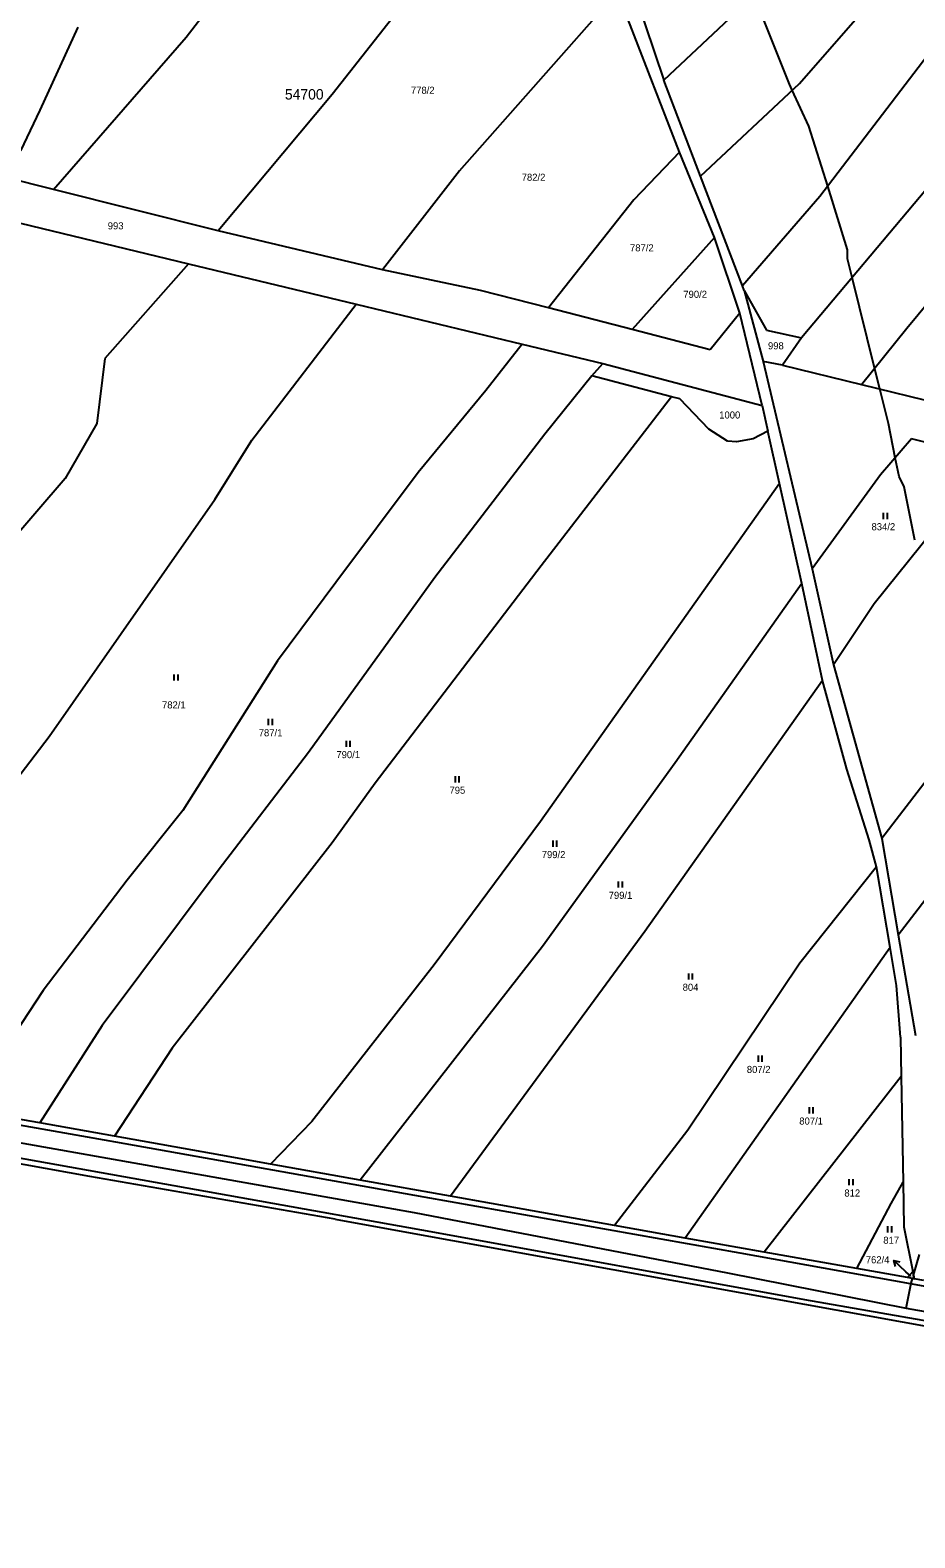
# Model space of a CAD drawing. Extents: x -749173 to -746119, y -1132678 to -1130338.
# Drawn here: x -748191.7 to -747979.1, y -1131878 to -1131515.5 of the extents above; entities that cross this region are included whole.
import ezdxf

# ---------------------------------------------------------------- set-up
doc = ezdxf.new("R2010")
doc.units = 0
for name, color, linetype in [('Vrstva 1', 7, 'Continuous'), ('Vrstva 16', 7, 'Continuous'), ('Vrstva 18', 7, 'Continuous'), ('Vrstva 25', 7, 'Continuous'), ('Vrstva 4', 7, 'Continuous'), ('Vrstva 52', 7, 'Continuous'), ('Vrstva 53', 7, 'Continuous'), ('Vrstva 6', 7, 'Continuous')]:
    doc.layers.add(name, color=color, linetype=linetype)

msp = doc.modelspace()

# ---------------------------------------------------------------- linework, layer by layer
at = {"layer": 'Vrstva 1'}
for points in [[(-748052.97, -1131487.38), (-748039.41, -1131527.57)], [(-748035.65, -1131544.85), (-748050.59, -1131506.3)], [(-748030.59, -1131550.68), (-748039.41, -1131527.57)], [(-748027.26, -1131565.37), (-748035.65, -1131544.85)], [(-748186.16, -1131553.86), (-748197.93, -1131550.92)], [(-748020.54, -1131577.02), (-748030.59, -1131550.68)], [(-748146.55, -1131563.75), (-748186.16, -1131553.86)], [(-748194.06, -1131561.97), (-748153.68, -1131571.69)], [(-748107.04, -1131573.14), (-748146.55, -1131563.75)], [(-748021.15, -1131583.56), (-748027.26, -1131565.37)], [(-748153.68, -1131571.69), (-748113.41, -1131581.39)], [(-748083.49, -1131578.1), (-748107.04, -1131573.14)], [(-748020.1, -1131578.17), (-748020.54, -1131577.02)], [(-748067.18, -1131582.32), (-748083.49, -1131578.1)], [(-748020.1, -1131578.17), (-748015.51, -1131595.21)], [(-748020.1, -1131578.17), (-748014.74, -1131587.64)], [(-748113.41, -1131581.39), (-748073.44, -1131591)], [(-748047, -1131587.54), (-748067.18, -1131582.32)], [(-748021.15, -1131583.56), (-748028.3, -1131592.37)], [(-748015.79, -1131605.76), (-748021.15, -1131583.56)], [(-748028.3, -1131592.37), (-748047, -1131587.54)], [(-748014.74, -1131587.64), (-748006.35, -1131589.51)], [(-748073.44, -1131591), (-748054.08, -1131595.66)], [(-748006.35, -1131589.51), (-748010.88, -1131596.06)], [(-748010.88, -1131596.06), (-748015.51, -1131595.21)], [(-748015.51, -1131595.21), (-748003.75, -1131645.02)], [(-748056.72, -1131598.66), (-748054.08, -1131595.66)], [(-748037.55, -1131603.66), (-748056.72, -1131598.66)], [(-748054.08, -1131595.66), (-748015.79, -1131605.76)], [(-748010.88, -1131596.06), (-747991.94, -1131600.7)], [(-747991.94, -1131600.7), (-747972.95, -1131605.36)], [(-748035.54, -1131604.19), (-748037.55, -1131603.66)], [(-748028.6, -1131611.44), (-748035.54, -1131604.19)], [(-748015.79, -1131605.76), (-748014.39, -1131611.92)], [(-748024.09, -1131614.34), (-748028.6, -1131611.44)], [(-748014.39, -1131611.92), (-748017.93, -1131613.82)], [(-748011.59, -1131624.57), (-748014.39, -1131611.92)], [(-748021.92, -1131614.55), (-748024.09, -1131614.34)], [(-748017.93, -1131613.82), (-748021.92, -1131614.55)], [(-747979.87, -1131613.81), (-747987.38, -1131622.47)], [(-747960.82, -1131618.63), (-747979.87, -1131613.81)], [(-747987.38, -1131622.47), (-748003.75, -1131645.02)], [(-748006.29, -1131648.59), (-748011.59, -1131624.57)], [(-748003.75, -1131645.02), (-747998.68, -1131668.09)], [(-748001.25, -1131671.87), (-748006.29, -1131648.59)], [(-747998.68, -1131668.09), (-747987.02, -1131709.9)], [(-747995.44, -1131693.22), (-748001.25, -1131671.87)], [(-747990.05, -1131710.16), (-747995.44, -1131693.22)], [(-747988.29, -1131716.69), (-747990.05, -1131710.16)], [(-747987.02, -1131709.9), (-747983.1, -1131733.05)], [(-747985.03, -1131736.09), (-747988.29, -1131716.69)], [(-747983.1, -1131733.05), (-747978.95, -1131757.22)], [(-747983.49, -1131745.23), (-747985.03, -1131736.09)], [(-747982.5, -1131757.64), (-747983.49, -1131745.23)], [(-747982.5, -1131757.64), (-747982.34, -1131767.06)], [(-747982.34, -1131767.06), (-747981.9, -1131792.46)], [(-748189.42, -1131778.25), (-748207.51, -1131775.13)], [(-748171.43, -1131781.47), (-748189.42, -1131778.25)], [(-748145.89, -1131786.04), (-748171.43, -1131781.47)], [(-748177.37, -1131791.12), (-748213.42, -1131784.62)], [(-748133.95, -1131788.17), (-748145.89, -1131786.04)], [(-748112.41, -1131792), (-748133.95, -1131788.17)], [(-748118.43, -1131801.42), (-748177.37, -1131791.12)], [(-748090.69, -1131795.87), (-748112.41, -1131792)], [(-747981.9, -1131792.46), (-747981.71, -1131803.22)], [(-748051.3, -1131802.89), (-748090.69, -1131795.87)], [(-748118.43, -1131801.42), (-748097.72, -1131805.16)], [(-748097.72, -1131805.16), (-747967.09, -1131828.83)], [(-748034.29, -1131805.92), (-748051.3, -1131802.89)], [(-747981.71, -1131803.22), (-747979.58, -1131813.93)], [(-748015.29, -1131809.31), (-748034.29, -1131805.92)], [(-747993.04, -1131813.27), (-748015.29, -1131809.31)], [(-747980.88, -1131815.43), (-747993.04, -1131813.27)], [(-747979.23, -1131815.72), (-747980.88, -1131815.43)], [(-747979.58, -1131813.93), (-747979.23, -1131815.72)], [(-747976.94, -1131816.1), (-747979.23, -1131815.72)]]:
    msp.add_lwpolyline(points, dxfattribs=at)
at = {"layer": 'Vrstva 16'}
msp.add_line((-747983.72, -1131812.75), (-747984.16, -1131811.32), dxfattribs=at)
for points in [[(-747981.23, -1131814.04), (-747984.16, -1131811.32), (-747982.7, -1131811.65)], [(-747980.06, -1131815.13), (-747981.23, -1131814.04)]]:
    msp.add_lwpolyline(points, dxfattribs=at)
at = {"layer": 'Vrstva 25'}
for p, q in [((-747986.7, -1131631.57), (-747986.7, -1131633.07)), ((-747985.7, -1131633.07), (-747985.7, -1131631.57)), ((-748157.2, -1131670.42), (-748157.2, -1131671.92)), ((-748156.2, -1131671.92), (-748156.2, -1131670.42)), ((-748134.52, -1131681.11), (-748134.52, -1131682.61)), ((-748133.52, -1131682.61), (-748133.52, -1131681.11)), ((-748115.82, -1131686.36), (-748115.82, -1131687.86)), ((-748114.82, -1131687.86), (-748114.82, -1131686.36)), ((-748089.62, -1131694.92), (-748089.62, -1131696.42)), ((-748088.62, -1131696.42), (-748088.62, -1131694.92)), ((-748066.11, -1131710.39), (-748066.11, -1131711.89)), ((-748065.11, -1131711.89), (-748065.11, -1131710.39)), ((-748050.39, -1131720.18), (-748050.39, -1131721.68)), ((-748049.39, -1131721.68), (-748049.39, -1131720.18)), ((-748033.53, -1131742.29), (-748033.53, -1131743.79)), ((-748032.53, -1131743.79), (-748032.53, -1131742.29)), ((-748016.76, -1131762.04), (-748016.76, -1131763.54)), ((-748015.76, -1131763.54), (-748015.76, -1131762.04)), ((-748004.53, -1131774.45), (-748004.53, -1131775.95)), ((-748003.53, -1131775.95), (-748003.53, -1131774.45)), ((-747994.92, -1131791.75), (-747994.92, -1131793.25)), ((-747993.92, -1131793.25), (-747993.92, -1131791.75)), ((-747985.66, -1131803.11), (-747985.66, -1131804.61)), ((-747984.66, -1131804.61), (-747984.66, -1131803.11))]:
    msp.add_line(p, q, dxfattribs=at)
at = {"layer": 'Vrstva 4'}
for points in [[(-748171.11, -1131782.91), (-748286.51, -1131762.56)], [(-748095.39, -1131804.42), (-748223.47, -1131781.55)], [(-748097, -1131796.09), (-748171.11, -1131782.91)], [(-748021.1, -1131809.53), (-748097, -1131796.09)], [(-748005.56, -1131820.8), (-748095.39, -1131804.42)], [(-747968.12, -1131819.08), (-748021.1, -1131809.53)], [(-747900, -1131839.19), (-748005.56, -1131820.8)]]:
    msp.add_lwpolyline(points, dxfattribs=at)
at = {"layer": 'Vrstva 52'}
for points in [[(-747979.06, -1131638.12), (-747981.62, -1131625.37), (-747982.87, -1131622.87), (-747983.79, -1131618.33), (-747985.44, -1131610.12), (-747987.5, -1131601.79), (-747988.75, -1131596.75), (-747994.14, -1131574.98), (-747995.25, -1131570.5), (-747995.25, -1131568.37), (-748000.04, -1131553.06), (-748004.56, -1131538.62), (-748008.56, -1131529.99), (-748009.25, -1131528.5), (-748017.37, -1131508)], [(-748327.81, -1131759.37), (-748245.75, -1131774.25), (-748226.56, -1131777.25), (-748099.44, -1131799.75), (-748024.12, -1131814.25), (-747981.19, -1131822.75)], [(-747981.19, -1131822.75), (-747967.99, -1131825.11), (-747965.94, -1131825.48), (-747945.5, -1131829.12), (-747888.94, -1131839.37), (-747885.06, -1131840.12), (-747879.56, -1131841.5), (-747791.94, -1131859.37), (-747767.72, -1131863.73), (-747766.03, -1131864.04), (-747763.74, -1131864.45), (-747752.37, -1131866.5), (-747687.75, -1131878), (-747689.72, -1131868.02), (-747690.68, -1131863.17), (-747691.19, -1131860.62), (-747690.58, -1131855.27), (-747690.31, -1131852.87), (-747681.37, -1131842.25), (-747607.37, -1131769.12)], [(-747979.4, -1131814.85), (-747977.99, -1131809.87)], [(-747981.19, -1131822.75), (-747979.94, -1131816.75), (-747979.63, -1131815.65), (-747979.23, -1131815.72), (-747979.4, -1131814.85)]]:
    msp.add_lwpolyline(points, dxfattribs=at)
at = {"layer": 'Vrstva 6'}
for points in [[(-748066.79, -1131464.53), (-748119.12, -1131530.98)], [(-748154.21, -1131517.27), (-748125.78, -1131480.26)], [(-748006.8, -1131528.34), (-747986.12, -1131504.66)], [(-748088.51, -1131549.4), (-748050.59, -1131506.3)], [(-748021.11, -1131510.35), (-748039.41, -1131527.57)], [(-748180.26, -1131514.82), (-748189.38, -1131534.76)], [(-748186.16, -1131553.86), (-748154.21, -1131517.27)], [(-747973.86, -1131518.8), (-748001.95, -1131555.56)], [(-748030.59, -1131550.68), (-748006.8, -1131528.34)], [(-748119.12, -1131530.98), (-748146.55, -1131563.75)], [(-748189.38, -1131534.76), (-748194.08, -1131544.52)], [(-748035.65, -1131544.85), (-748046.63, -1131556.35)], [(-748088.51, -1131549.4), (-748107.04, -1131573.14)], [(-747981.03, -1131587.21), (-747950.23, -1131550.08)], [(-747976.31, -1131553.75), (-748006.35, -1131589.51)], [(-748046.63, -1131556.35), (-748067.18, -1131582.32)], [(-748001.95, -1131555.56), (-748020.54, -1131577.02)], [(-748027.26, -1131565.37), (-748047, -1131587.54)], [(-748153.68, -1131571.69), (-748173.83, -1131594.48)], [(-748138.47, -1131614.13), (-748113.41, -1131581.39)], [(-747991.94, -1131600.7), (-747981.03, -1131587.21)], [(-748073.44, -1131591), (-748082.22, -1131602.16)], [(-748173.83, -1131594.48), (-748175.75, -1131610.07)], [(-748056.72, -1131598.66), (-748068.06, -1131612.64)], [(-748082.22, -1131602.16), (-748098.51, -1131621.85)], [(-748037.55, -1131603.66), (-748068.88, -1131644.35)], [(-748175.75, -1131610.07), (-748183.36, -1131623.35)], [(-748068.06, -1131612.64), (-748094.48, -1131647.14)], [(-748147.37, -1131628.37), (-748138.47, -1131614.13)], [(-747960.82, -1131618.63), (-747988.89, -1131653.48)], [(-748183.36, -1131623.35), (-748197.42, -1131639.78)], [(-748098.51, -1131621.85), (-748118.25, -1131648.37)], [(-748011.59, -1131624.57), (-748069.05, -1131705.81)], [(-748187.2, -1131685.33), (-748147.37, -1131628.37)], [(-748068.88, -1131644.35), (-748108.79, -1131696.59)], [(-748118.25, -1131648.37), (-748132.31, -1131667.15)], [(-748094.48, -1131647.14), (-748124.81, -1131689.2)], [(-748006.29, -1131648.59), (-748036.71, -1131691.7)], [(-747988.89, -1131653.48), (-747998.68, -1131668.09)], [(-748132.31, -1131667.15), (-748155.02, -1131703.11)], [(-748001.25, -1131671.87), (-748043.99, -1131732.23)], [(-747959.17, -1131673.6), (-747987.02, -1131709.9)], [(-748223.72, -1131733.12), (-748187.2, -1131685.33)], [(-748124.81, -1131689.2), (-748146.56, -1131717.59)], [(-748036.71, -1131691.7), (-748068.58, -1131735.81)], [(-748108.79, -1131696.59), (-748119.14, -1131710.95)], [(-748155.02, -1131703.11), (-748168.43, -1131719.93)], [(-748069.05, -1131705.81), (-748094.64, -1131740.22)], [(-747983.1, -1131733.05), (-747962.56, -1131706.37)], [(-748119.14, -1131710.95), (-748157.61, -1131760.26)], [(-748146.56, -1131717.59), (-748174.41, -1131754.8)], [(-747988.29, -1131716.69), (-748006.74, -1131739.82)], [(-748168.43, -1131719.93), (-748188.65, -1131746.41)], [(-748043.99, -1131732.23), (-748090.69, -1131795.87)], [(-748068.58, -1131735.81), (-748112.41, -1131792)], [(-747985.03, -1131736.09), (-748034.29, -1131805.92)], [(-748094.64, -1131740.22), (-748124.07, -1131777.87)], [(-748006.74, -1131739.82), (-748033.64, -1131780)], [(-748188.65, -1131746.41), (-748207.51, -1131775.13)], [(-748174.41, -1131754.8), (-748189.42, -1131778.25)], [(-748157.61, -1131760.26), (-748171.43, -1131781.47)], [(-747982.34, -1131767.06), (-748015.29, -1131809.31)], [(-748124.07, -1131777.87), (-748133.95, -1131788.17)], [(-748033.64, -1131780), (-748051.3, -1131802.89)], [(-747984.78, -1131797.59), (-747981.9, -1131792.46)], [(-747993.04, -1131813.27), (-747984.78, -1131797.59)], [(-747979.58, -1131813.93), (-747980.88, -1131815.43)]]:
    msp.add_lwpolyline(points, dxfattribs=at)

# ---------------------------------------------------------------- texts
at = {"layer": 'Vrstva 16'}
msp.add_text('762/4', height=1.7, dxfattribs=at).set_placement((-747990.88, -1131812))
at = {"layer": 'Vrstva 18'}
for s, height, p in [('778/2', 1.7, (-748100.21, -1131530.84)), ('782/2', 1.7, (-748073.59, -1131551.76)), ('993', 1.7, (-748173.09, -1131563.43)), ('787/2', 1.7, (-748047.56, -1131568.73)), ('790/2', 1.7, (-748034.74, -1131579.89)), ('998', 1.7, (-748014.39, -1131592.27)), ('1000', 1.7, (-748026.11, -1131608.91)), ('834/2', 1.7, (-747989.5, -1131635.77)), ('782/1', 1.7, (-748160.05, -1131678.61)), ('787/1', 1.7, (-748136.8, -1131685.31)), ('790/1', 1.7, (-748118.13, -1131690.56)), ('795', 1.7, (-748090.95, -1131699.12)), ('799/2', 1.7, (-748068.77, -1131714.59)), ('799/1', 1.7, (-748052.68, -1131724.38)), ('804', 1.7, (-748034.9, -1131746.49)), ('807/2', 1.7, (-748019.47, -1131766.24)), ('807/1', 1.7, (-748006.87, -1131778.65)), ('812', 1.7, (-747996.03, -1131795.95)), ('817', 1.7, (-747986.67, -1131807.31)), ('762/4', 0.1, (-747980.06, -1131815.13))]:
    msp.add_text(s, height=height, dxfattribs=at).set_placement(p)
at = {"layer": 'Vrstva 53'}
msp.add_text('54700', height=2.5, dxfattribs=at).set_placement((-748130.5, -1131532.22))

doc.saveas('drawing.dxf')
